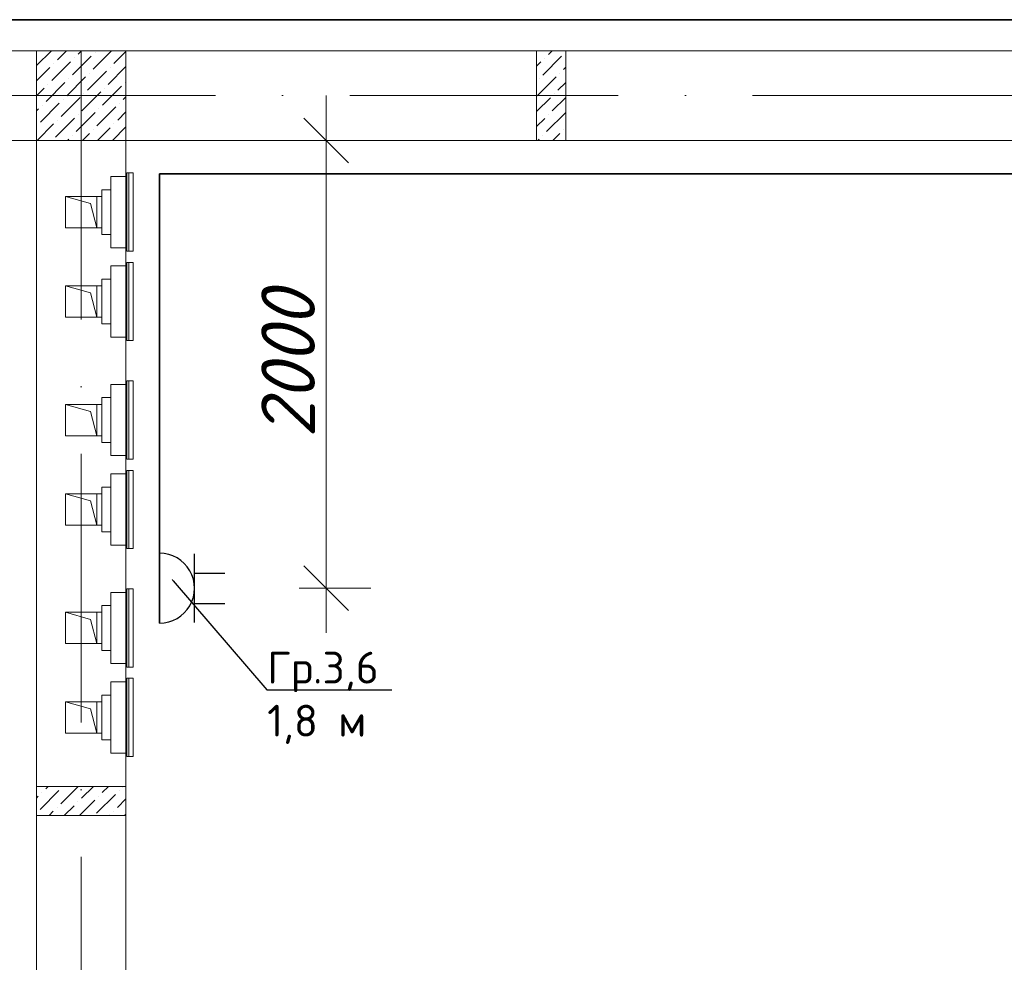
# Model space of a CAD drawing. Header units: millimetres. Extents: x 1114507 to 93926427, y 174473 to 817039.
# Tile 350 of 483: x 1798510 to 1802910, y 769254 to 773464. Entities that reach past the tile are written whole.
import ezdxf
from ezdxf import colors
from ezdxf.entities.mleader import LeaderData, LeaderLine
from ezdxf.math import Vec2, Vec3

# ---------------------------------------------------------------- set-up
doc = ezdxf.new("R2010")
doc.units = ezdxf.units.MM
doc.linetypes.add('ACAD_ISO10W100', pattern=[18, 12, -3, 0, -3])
doc.linetypes.add('ADSK_Скрыто', pattern=[6, 3, -3])
for name, color, linetype, lineweight in [('_Hidden_', 7, 'ADSK_Скрыто', 9), ('Mechanical Equipment', 7, 'Continuous', 18), ('размеры', 12, 'Continuous', 15)]:
    doc.layers.add(name, color=color, linetype=linetype, lineweight=lineweight)
doc.layers.add('ventilatsiya', color=7, linetype='Continuous')
doc.layers.add('ЭО', color=20, linetype='Continuous')
doc.styles.get("Standard").update_dxf_attribs({"font": 'isocpeui.ttf'})
doc.styles.add('X_ISO', font='isocpeui.ttf')
doc.dimstyles.new('Санжар', dxfattribs={"dimtxt": 240, "dimasz": 200, "dimexe": 200, "dimexo": 200, "dimgap": 50, "dimtad": 1, "dimdec": 0, "dimtxsty": 'Standard', "dimblk": 'OBLIQUE', "dimcen": 2.5, "dimdle": 200, "dimclrd": 152, "dimclre": 152, "dimclrt": 152, "dimadec": 0, "dimazin": 0, "dimtfac": 1, "dimtdec": 0, "dimtmove": 0, "dimatfit": 3, "dimldrblk": 'OBLIQUE', "dimfxl": 0, "dimlwd": 0, "dimlwe": 0, "dimarcsym": 0})

# ---------------------------------------------------------------- blocks, each defined once
blk = doc.blocks.new('blokqav3mak')
at = {"lineweight": 0, "ltscale": 100}
for p, q in [((1616966.4, 773325.1), (1616166.4, 773325.1)), ((1616966.4, 773325.1), (1616966.4, 767025.1)), ((1624716.4, 773325.1), (1617366.4, 773325.1)), ((1616966.4, 772925.1), (1616166.4, 772925.1)), ((1624716.4, 772925.1), (1617366.4, 772925.1)), ((1617366.4, 772925.1), (1617366.4, 767025.1))]:
    blk.add_line(p, q, dxfattribs=at)
at = {"linetype": 'Continuous', "lineweight": 0, "ltscale": 100}
for p, q in [((1616967.2, 773259.5), (1617032.8, 773325.1)), ((1617059.9, 773284.8), (1617100.2, 773325.1)), ((1617127.2, 773217.4), (1617211.4, 773301.6)), ((1617152.5, 773310), (1617167.6, 773325.1)), ((1617219.8, 773242.7), (1617302.3, 773325.1)), ((1617228.2, 773318.4), (1617228.2, 773318.4)), ((1617312.4, 773267.9), (1617366.4, 773321.8)), ((1619201.4, 773323.6, 0), (1619202.8, 773325.1, 0)), ((1619229.1, 773216.7, 0), (1619313.3, 773300.9, 0)), ((1619254.4, 773309.3, 0), (1619270.2, 773325.1, 0)), ((1619330.2, 773317.7, 0), (1619330.2, 773317.7, 0)), ((1617034.6, 773192.2), (1617118.8, 773276.3)), ((1617043, 773267.9), (1617043, 773267.9)), ((1617135.6, 773293.2), (1617135.6, 773293.2)), ((1619201.4, 773256.3, 0), (1619220.7, 773275.6, 0)), ((1619237.6, 773292.5, 0), (1619237.6, 773292.5, 0)), ((1616966.4, 773191.3), (1617026.2, 773251.1)), ((1617194.6, 773150.1), (1617278.8, 773234.2)), ((1617203, 773225.8), (1617203, 773225.8)), ((1617287.2, 773175.3), (1617366.4, 773254.5)), ((1617295.6, 773251.1), (1617295.6, 773251.1)), ((1619304.9, 773225.1, 0), (1619304.9, 773225.1, 0)), ((1619321.7, 773242, 0), (1619331.4, 773251.6, 0)), ((1617009.3, 773099.5), (1617093.5, 773183.7)), ((1617017.8, 773175.3), (1617017.8, 773175.3)), ((1617102, 773124.8), (1617186.1, 773209)), ((1617110.4, 773200.6), (1617110.4, 773200.6)), ((1617362.9, 773183.7), (1617362.9, 773183.7)), ((1619203.9, 773124.1, 0), (1619288.1, 773208.3, 0)), ((1619212.3, 773199.9, 0), (1619212.3, 773199.9, 0)), ((1619296.5, 773149.4, 0), (1619331.4, 773184.2, 0)), ((1616966.4, 773123.9), (1617000.9, 773158.5)), ((1617169.3, 773057.4), (1617253.5, 773141.6)), ((1617177.7, 773133.2), (1617177.7, 773133.2)), ((1617261.9, 773082.7), (1617346.1, 773166.9)), ((1617270.3, 773158.5), (1617270.3, 773158.5)), ((1619279.7, 773132.5, 0), (1619279.7, 773132.5, 0)), ((1616984.1, 773006.9), (1617068.3, 773091.1)), ((1616992.5, 773082.7), (1616992.5, 773082.7)), ((1617076.7, 773032.2), (1617160.9, 773116.4)), ((1617085.1, 773108), (1617085.1, 773108)), ((1617337.7, 773091.1), (1617337.7, 773091.1)), ((1617354.5, 773108), (1617366.4, 773119.8)), ((1619201.4, 773054.2, 0), (1619262.8, 773115.7, 0)), ((1619271.2, 773056.8, 0), (1619331.4, 773116.9, 0)), ((1616966.4, 773056.5), (1616975.7, 773065.9)), ((1617144, 772964.8), (1617228.2, 773049)), ((1617152.5, 773040.6), (1617152.5, 773040.6)), ((1617236.7, 772990.1), (1617320.8, 773074.3)), ((1617245.1, 773065.9), (1617245.1, 773065.9)), ((1617329.3, 773015.4), (1617366.4, 773052.4)), ((1619246, 772964.1, 0), (1619330.2, 773048.3, 0)), ((1619254.4, 773039.9, 0), (1619254.4, 773039.9, 0)), ((1616969.6, 772925.1), (1617043, 772998.5)), ((1617051.4, 772939.6), (1617135.6, 773023.8)), ((1617059.9, 773015.4), (1617059.9, 773015.4)), ((1617312.4, 772998.5), (1617312.4, 772998.5)), ((1619201.4, 772986.9, 0), (1619237.6, 773023.1, 0)), ((1616967.2, 772990.1), (1616967.2, 772990.1)), ((1617171.7, 772925.1), (1617203, 772956.4)), ((1617219.8, 772973.3), (1617219.8, 772973.3)), ((1617239, 772925.1), (1617295.6, 772981.7)), ((1617306.4, 772925.1), (1617366.4, 772985.1)), ((1619274.3, 772925.1, 0), (1619304.9, 772955.7, 0)), ((1619321.7, 772972.6, 0), (1619321.7, 772972.6, 0)), ((1617104.3, 772925.1), (1617110.4, 772931.2)), ((1617127.2, 772948), (1617127.2, 772948)), ((1619206.9, 772925.1, 0), (1619212.3, 772930.5, 0)), ((1619229.1, 772947.3, 0), (1619229.1, 772947.3, 0)), ((1616982.6, 769936.9, 0), (1617066.8, 770021.1, 0)), ((1616991, 770012.7, 0), (1616991, 770012.7, 0)), ((1617007.9, 770029.5, 0), (1617018.5, 770040.1, 0)), ((1617075.2, 769962.1, 0), (1617153.2, 770040.1, 0)), ((1617083.6, 770037.9, 0), (1617083.6, 770037.9, 0)), ((1617167.8, 769987.4, 0), (1617220.5, 770040.1, 0)), ((1617235.2, 769920.1, 0), (1617319.4, 770004.2, 0)), ((1617260.4, 770012.7, 0), (1617287.9, 770040.1, 0)), ((1617336.2, 770021.1, 0), (1617336.2, 770021.1, 0)), ((1617353, 770037.9, 0), (1617355.2, 770040.1, 0)), ((1616966.4, 769988, 0), (1616974.2, 769995.8, 0)), ((1617151, 769970.6, 0), (1617151, 769970.6, 0)), ((1617157.9, 769910.1, 0), (1617226.8, 769979, 0)), ((1617243.6, 769995.8, 0), (1617243.6, 769995.8, 0)), ((1617327.8, 769945.3, 0), (1617366.4, 769983.9, 0)), ((1617023.2, 769910.1, 0), (1617041.5, 769928.5, 0)), ((1617058.4, 769945.3, 0), (1617058.4, 769945.3, 0)), ((1617090.5, 769910.1, 0), (1617134.1, 769953.7, 0)), ((1617310.9, 769928.5, 0), (1617310.9, 769928.5, 0)), ((1617359.9, 769910.1, 0), (1617366.4, 769916.5, 0)), ((1617292.6, 769910.1, 0), (1617294.1, 769911.6, 0))]:
    blk.add_line(p, q, dxfattribs=at)
at = {"color": 1, "linetype": 'ACAD_ISO10W100', "lineweight": 0, "ltscale": 100}
for p, q in [((1617166.4, 773325.1), (1617166.4, 766825.1)), ((1626766.4, 773125.1), (1599766.4, 773125.1))]:
    blk.add_line(p, q, dxfattribs=at)
at = {"layer": '_Hidden_', "color": 5, "lineweight": 0}
for p, q in [((1617370.2, 772779.5), (1617369.7, 772779.5)), ((1617299.3, 772763.5), (1617299.3, 772763.9)), ((1617299.3, 772763.9), (1617299.3, 772763.5)), ((1617323.3, 772763.9), (1617323.3, 772763.5)), ((1617323.3, 772763.5), (1617323.3, 772763.9)), ((1617366.4, 772763.5), (1617366.4, 772763.9)), ((1617366.4, 772763.9), (1617366.4, 772763.5)), ((1617299.3, 772445.9), (1617299.3, 772446.2)), ((1617299.3, 772446.2), (1617299.3, 772445.9)), ((1617323.3, 772446.2), (1617323.3, 772445.9)), ((1617323.3, 772445.9), (1617323.3, 772446.2)), ((1617366.4, 772446.2), (1617366.4, 772445.9)), ((1617366.4, 772445.9), (1617366.4, 772446.2)), ((1617369.7, 772430.6), (1617370.2, 772430.6)), ((1617370.2, 772380), (1617369.7, 772380)), ((1617299.3, 772364), (1617299.3, 772364.3)), ((1617299.3, 772364.3), (1617299.3, 772364)), ((1617323.3, 772364.3), (1617323.3, 772364)), ((1617323.3, 772364), (1617323.3, 772364.3)), ((1617366.4, 772364), (1617366.4, 772364.3)), ((1617366.4, 772364.3), (1617366.4, 772364)), ((1617299.3, 772046.3), (1617299.3, 772046.7)), ((1617299.3, 772046.7), (1617299.3, 772046.3)), ((1617323.3, 772046.7), (1617323.3, 772046.3)), ((1617323.3, 772046.3), (1617323.3, 772046.7)), ((1617366.4, 772046.7), (1617366.4, 772046.3)), ((1617366.4, 772046.3), (1617366.4, 772046.7)), ((1617369.7, 772031.1), (1617370.2, 772031.1)), ((1617370.2, 771850.8), (1617369.7, 771850.8)), ((1617299.3, 771834.8), (1617299.3, 771835.1)), ((1617299.3, 771835.1), (1617299.3, 771834.8)), ((1617323.3, 771835.1), (1617323.3, 771834.8)), ((1617323.3, 771834.8), (1617323.3, 771835.1)), ((1617366.4, 771834.8), (1617366.4, 771835.1)), ((1617366.4, 771835.1), (1617366.4, 771834.8)), ((1617299.3, 771517.1), (1617299.3, 771517.5)), ((1617299.3, 771517.5), (1617299.3, 771517.1)), ((1617323.3, 771517.5), (1617323.3, 771517.1)), ((1617323.3, 771517.1), (1617323.3, 771517.5)), ((1617366.4, 771517.5), (1617366.4, 771517.1)), ((1617366.4, 771517.1), (1617366.4, 771517.5)), ((1617369.7, 771501.9), (1617370.2, 771501.9)), ((1617299.3, 771435.2), (1617299.3, 771435.6)), ((1617299.3, 771435.6), (1617299.3, 771435.2)), ((1617323.3, 771435.6), (1617323.3, 771435.2)), ((1617323.3, 771435.2), (1617323.3, 771435.6)), ((1617366.4, 771435.2), (1617366.4, 771435.6)), ((1617366.4, 771435.6), (1617366.4, 771435.2)), ((1617370.2, 771451.2), (1617369.7, 771451.2)), ((1617299.3, 771117.6), (1617299.3, 771117.9)), ((1617299.3, 771117.9), (1617299.3, 771117.6)), ((1617323.3, 771117.9), (1617323.3, 771117.6)), ((1617323.3, 771117.6), (1617323.3, 771117.9)), ((1617366.4, 771117.9), (1617366.4, 771117.6)), ((1617366.4, 771117.6), (1617366.4, 771117.9)), ((1617369.7, 771102.3), (1617370.2, 771102.3)), ((1617299.3, 770906), (1617299.3, 770906.4)), ((1617299.3, 770906.4), (1617299.3, 770906)), ((1617323.3, 770906.4), (1617323.3, 770906)), ((1617323.3, 770906), (1617323.3, 770906.4)), ((1617366.4, 770906), (1617366.4, 770906.4)), ((1617366.4, 770906.4), (1617366.4, 770906)), ((1617370.2, 770922), (1617369.7, 770922)), ((1617299.3, 770588.4), (1617299.3, 770588.7)), ((1617299.3, 770588.7), (1617299.3, 770588.4)), ((1617323.3, 770588.7), (1617323.3, 770588.4)), ((1617323.3, 770588.4), (1617323.3, 770588.7)), ((1617366.4, 770588.7), (1617366.4, 770588.4)), ((1617366.4, 770588.4), (1617366.4, 770588.7)), ((1617369.7, 770573.1), (1617370.2, 770573.1)), ((1617299.3, 770506.5), (1617299.3, 770506.8)), ((1617299.3, 770506.8), (1617299.3, 770506.5)), ((1617323.3, 770506.8), (1617323.3, 770506.5)), ((1617323.3, 770506.5), (1617323.3, 770506.8)), ((1617366.4, 770506.5), (1617366.4, 770506.8)), ((1617366.4, 770506.8), (1617366.4, 770506.5)), ((1617370.2, 770522.5), (1617369.7, 770522.5)), ((1617299.3, 770188.8), (1617299.3, 770189.2)), ((1617299.3, 770189.2), (1617299.3, 770188.8)), ((1617323.3, 770189.2), (1617323.3, 770188.8)), ((1617323.3, 770188.8), (1617323.3, 770189.2)), ((1617366.4, 770189.2), (1617366.4, 770188.8)), ((1617366.4, 770188.8), (1617366.4, 770189.2)), ((1617369.7, 770173.6), (1617370.2, 770173.6))]:
    blk.add_line(p, q, dxfattribs=at)
at = {"layer": 'Mechanical Equipment', "color": 5, "lineweight": 0}
for p, q in [((1617369.4, 772430.6), (1617369.4, 772779.5)), ((1617369.7, 772430.6), (1617369.7, 772779.5)), ((1617379.4, 772779.5), (1617369.7, 772779.5)), ((1617388.8, 772779.5), (1617379.4, 772779.5)), ((1617379.4, 772430.6), (1617379.4, 772779.5)), ((1617398.4, 772779.5), (1617388.8, 772779.5)), ((1617398.4, 772779.5), (1617398.4, 772430.6)), ((1617299.3, 772763.9), (1617323.3, 772763.9)), ((1617299.3, 772763.5), (1617299.3, 772763.9)), ((1617299.3, 772763.9), (1617299.3, 772753.9)), ((1617299.3, 772753.9), (1617299.3, 772455.9)), ((1617323.3, 772763.9), (1617366.4, 772763.9)), ((1617323.3, 772763.9), (1617323.3, 772763.5)), ((1617323.3, 772763.5), (1617323.3, 772763.9)), ((1617366.4, 772753.9), (1617366.4, 772763.9)), ((1617366.4, 772763.9), (1617366.4, 772763.5)), ((1617366.4, 772455.9), (1617366.4, 772753.9)), ((1617258.1, 772704.9), (1617299.3, 772704.9)), ((1617258.1, 772704.9), (1617258.1, 772504.9)), ((1617299.3, 772504.9), (1617258.1, 772504.9)), ((1617299.3, 772455.9), (1617299.3, 772445.9)), ((1617299.3, 772445.9), (1617299.3, 772446.2)), ((1617323.3, 772445.9), (1617299.3, 772445.9)), ((1617323.3, 772446.2), (1617323.3, 772445.9)), ((1617323.3, 772445.9), (1617323.3, 772446.2)), ((1617366.4, 772445.9), (1617323.3, 772445.9)), ((1617366.4, 772445.9), (1617366.4, 772455.9)), ((1617366.4, 772446.2), (1617366.4, 772445.9)), ((1617369.7, 772430.6), (1617379.4, 772430.6)), ((1617379.4, 772430.6), (1617388.8, 772430.6)), ((1617388.8, 772430.6), (1617398.4, 772430.6)), ((1617369.4, 772031.1), (1617369.4, 772380)), ((1617369.7, 772031.1), (1617369.7, 772380)), ((1617379.4, 772380), (1617369.7, 772380)), ((1617388.8, 772380), (1617379.4, 772380)), ((1617379.4, 772031.1), (1617379.4, 772380)), ((1617398.4, 772380), (1617388.8, 772380)), ((1617398.4, 772380), (1617398.4, 772031.1)), ((1617299.3, 772364.3), (1617323.3, 772364.3)), ((1617299.3, 772364), (1617299.3, 772364.3)), ((1617299.3, 772364.3), (1617299.3, 772354.3)), ((1617299.3, 772354.3), (1617299.3, 772056.3)), ((1617323.3, 772364.3), (1617366.4, 772364.3)), ((1617323.3, 772364.3), (1617323.3, 772364)), ((1617323.3, 772364), (1617323.3, 772364.3)), ((1617366.4, 772354.3), (1617366.4, 772364.3)), ((1617366.4, 772364.3), (1617366.4, 772364)), ((1617366.4, 772056.3), (1617366.4, 772354.3)), ((1617258.1, 772305.3), (1617299.3, 772305.3)), ((1617258.1, 772305.3), (1617258.1, 772105.3)), ((1617299.3, 772105.3), (1617258.1, 772105.3)), ((1617299.3, 772056.3), (1617299.3, 772046.3)), ((1617299.3, 772046.3), (1617299.3, 772046.7)), ((1617323.3, 772046.3), (1617299.3, 772046.3)), ((1617323.3, 772046.7), (1617323.3, 772046.3)), ((1617323.3, 772046.3), (1617323.3, 772046.7)), ((1617366.4, 772046.3), (1617323.3, 772046.3)), ((1617366.4, 772046.3), (1617366.4, 772056.3)), ((1617366.4, 772046.7), (1617366.4, 772046.3)), ((1617369.7, 772031.1), (1617379.4, 772031.1)), ((1617379.4, 772031.1), (1617388.8, 772031.1)), ((1617388.8, 772031.1), (1617398.4, 772031.1)), ((1617369.4, 771501.9), (1617369.4, 771850.8)), ((1617369.7, 771501.9), (1617369.7, 771850.8)), ((1617379.4, 771850.8), (1617369.7, 771850.8)), ((1617388.8, 771850.8), (1617379.4, 771850.8)), ((1617379.4, 771501.9), (1617379.4, 771850.8)), ((1617398.4, 771850.8), (1617388.8, 771850.8)), ((1617398.4, 771850.8), (1617398.4, 771501.9)), ((1617299.3, 771835.1), (1617323.3, 771835.1)), ((1617299.3, 771834.8), (1617299.3, 771835.1)), ((1617299.3, 771835.1), (1617299.3, 771825.1)), ((1617299.3, 771825.1), (1617299.3, 771527.1)), ((1617323.3, 771835.1), (1617366.4, 771835.1)), ((1617323.3, 771835.1), (1617323.3, 771834.8)), ((1617323.3, 771834.8), (1617323.3, 771835.1)), ((1617366.4, 771825.1), (1617366.4, 771835.1)), ((1617366.4, 771835.1), (1617366.4, 771834.8)), ((1617366.4, 771527.1), (1617366.4, 771825.1)), ((1617258.1, 771776.1), (1617299.3, 771776.1)), ((1617258.1, 771776.1), (1617258.1, 771576.1)), ((1617299.3, 771576.1), (1617258.1, 771576.1)), ((1617299.3, 771527.1), (1617299.3, 771517.1)), ((1617299.3, 771517.1), (1617299.3, 771517.5)), ((1617323.3, 771517.1), (1617299.3, 771517.1)), ((1617323.3, 771517.5), (1617323.3, 771517.1)), ((1617323.3, 771517.1), (1617323.3, 771517.5)), ((1617366.4, 771517.1), (1617323.3, 771517.1)), ((1617366.4, 771517.1), (1617366.4, 771527.1)), ((1617366.4, 771517.5), (1617366.4, 771517.1)), ((1617369.7, 771501.9), (1617379.4, 771501.9)), ((1617379.4, 771501.9), (1617388.8, 771501.9)), ((1617388.8, 771501.9), (1617398.4, 771501.9)), ((1617299.3, 771435.6), (1617323.3, 771435.6)), ((1617299.3, 771435.2), (1617299.3, 771435.6)), ((1617299.3, 771435.6), (1617299.3, 771425.6)), ((1617299.3, 771425.6), (1617299.3, 771127.6)), ((1617323.3, 771435.6), (1617366.4, 771435.6)), ((1617323.3, 771435.6), (1617323.3, 771435.2)), ((1617323.3, 771435.2), (1617323.3, 771435.6)), ((1617366.4, 771425.6), (1617366.4, 771435.6)), ((1617366.4, 771435.6), (1617366.4, 771435.2)), ((1617366.4, 771127.6), (1617366.4, 771425.6)), ((1617369.4, 771102.3), (1617369.4, 771451.2)), ((1617369.7, 771102.3), (1617369.7, 771451.2)), ((1617379.4, 771451.2), (1617369.7, 771451.2)), ((1617388.8, 771451.2), (1617379.4, 771451.2)), ((1617379.4, 771102.3), (1617379.4, 771451.2)), ((1617398.4, 771451.2), (1617388.8, 771451.2)), ((1617398.4, 771451.2), (1617398.4, 771102.3)), ((1617258.1, 771376.6), (1617299.3, 771376.6)), ((1617258.1, 771376.6), (1617258.1, 771176.6)), ((1617299.3, 771176.6), (1617258.1, 771176.6)), ((1617299.3, 771127.6), (1617299.3, 771117.6)), ((1617299.3, 771117.6), (1617299.3, 771117.9)), ((1617323.3, 771117.6), (1617299.3, 771117.6)), ((1617323.3, 771117.9), (1617323.3, 771117.6)), ((1617323.3, 771117.6), (1617323.3, 771117.9)), ((1617366.4, 771117.6), (1617323.3, 771117.6)), ((1617366.4, 771117.6), (1617366.4, 771127.6)), ((1617366.4, 771117.9), (1617366.4, 771117.6)), ((1617369.7, 771102.3), (1617379.4, 771102.3)), ((1617379.4, 771102.3), (1617388.8, 771102.3)), ((1617388.8, 771102.3), (1617398.4, 771102.3)), ((1617299.3, 770906.4), (1617323.3, 770906.4)), ((1617299.3, 770906), (1617299.3, 770906.4)), ((1617299.3, 770906.4), (1617299.3, 770896.4)), ((1617299.3, 770896.4), (1617299.3, 770598.4)), ((1617323.3, 770906.4), (1617366.4, 770906.4)), ((1617323.3, 770906.4), (1617323.3, 770906)), ((1617323.3, 770906), (1617323.3, 770906.4)), ((1617366.4, 770896.4), (1617366.4, 770906.4)), ((1617366.4, 770906.4), (1617366.4, 770906)), ((1617366.4, 770598.4), (1617366.4, 770896.4)), ((1617369.4, 770573.1), (1617369.4, 770922)), ((1617369.7, 770573.1), (1617369.7, 770922)), ((1617379.4, 770922), (1617369.7, 770922)), ((1617388.8, 770922), (1617379.4, 770922)), ((1617379.4, 770573.1), (1617379.4, 770922)), ((1617398.4, 770922), (1617388.8, 770922)), ((1617398.4, 770922), (1617398.4, 770573.1)), ((1617258.1, 770847.4), (1617299.3, 770847.4)), ((1617258.1, 770847.4), (1617258.1, 770647.4)), ((1617299.3, 770647.4), (1617258.1, 770647.4)), ((1617299.3, 770598.4), (1617299.3, 770588.4)), ((1617299.3, 770588.4), (1617299.3, 770588.7)), ((1617323.3, 770588.4), (1617299.3, 770588.4)), ((1617323.3, 770588.7), (1617323.3, 770588.4)), ((1617323.3, 770588.4), (1617323.3, 770588.7)), ((1617366.4, 770588.4), (1617323.3, 770588.4)), ((1617366.4, 770588.4), (1617366.4, 770598.4)), ((1617366.4, 770588.7), (1617366.4, 770588.4)), ((1617369.7, 770573.1), (1617379.4, 770573.1)), ((1617379.4, 770573.1), (1617388.8, 770573.1)), ((1617388.8, 770573.1), (1617398.4, 770573.1)), ((1617299.3, 770506.8), (1617323.3, 770506.8)), ((1617299.3, 770506.5), (1617299.3, 770506.8)), ((1617299.3, 770506.8), (1617299.3, 770496.8)), ((1617299.3, 770496.8), (1617299.3, 770198.8)), ((1617323.3, 770506.8), (1617366.4, 770506.8)), ((1617323.3, 770506.8), (1617323.3, 770506.5)), ((1617323.3, 770506.5), (1617323.3, 770506.8)), ((1617366.4, 770496.8), (1617366.4, 770506.8)), ((1617366.4, 770506.8), (1617366.4, 770506.5)), ((1617366.4, 770198.8), (1617366.4, 770496.8)), ((1617369.4, 770173.6), (1617369.4, 770522.5)), ((1617369.7, 770173.6), (1617369.7, 770522.5)), ((1617379.4, 770522.5), (1617369.7, 770522.5)), ((1617388.8, 770522.5), (1617379.4, 770522.5)), ((1617379.4, 770173.6), (1617379.4, 770522.5)), ((1617398.4, 770522.5), (1617388.8, 770522.5)), ((1617398.4, 770522.5), (1617398.4, 770173.6)), ((1617258.1, 770447.8), (1617299.3, 770447.8)), ((1617258.1, 770447.8), (1617258.1, 770247.8)), ((1617299.3, 770247.8), (1617258.1, 770247.8)), ((1617299.3, 770198.8), (1617299.3, 770188.8)), ((1617299.3, 770188.8), (1617299.3, 770189.2)), ((1617323.3, 770188.8), (1617299.3, 770188.8)), ((1617323.3, 770189.2), (1617323.3, 770188.8)), ((1617323.3, 770188.8), (1617323.3, 770189.2)), ((1617366.4, 770188.8), (1617323.3, 770188.8)), ((1617366.4, 770188.8), (1617366.4, 770198.8)), ((1617366.4, 770189.2), (1617366.4, 770188.8)), ((1617369.7, 770173.6), (1617379.4, 770173.6)), ((1617379.4, 770173.6), (1617388.8, 770173.6)), ((1617388.8, 770173.6), (1617398.4, 770173.6))]:
    blk.add_line(p, q, dxfattribs=at)
at = {"layer": 'ventilatsiya', "lineweight": 0, "ltscale": 100}
for p, q in [((1617207.2, 772643.2), (1617096.4, 772674.9)), ((1617096.4, 772534.9), (1617096.4, 772674.9)), ((1617096.4, 772674.9), (1617236.4, 772674.9)), ((1617191, 772674.9), (1617258.1, 772674.9)), ((1617236.4, 772534.9), (1617207.2, 772643.2)), ((1617236.4, 772674.9), (1617236.4, 772534.9)), ((1617236.4, 772534.9), (1617096.4, 772534.9)), ((1617191, 772534.9), (1617258.1, 772534.9)), ((1617207.2, 772243.7), (1617096.4, 772275.3)), ((1617096.4, 772135.3), (1617096.4, 772275.3)), ((1617096.4, 772275.3), (1617236.4, 772275.3)), ((1617191, 772275.3), (1617258.1, 772275.3)), ((1617236.4, 772275.3), (1617236.4, 772135.3)), ((1617236.4, 772135.3), (1617207.2, 772243.7)), ((1617236.4, 772135.3), (1617096.4, 772135.3)), ((1617191, 772135.3), (1617258.1, 772135.3)), ((1617207.2, 771714.5), (1617096.4, 771746.1)), ((1617096.4, 771606.1), (1617096.4, 771746.1)), ((1617096.4, 771746.1), (1617236.4, 771746.1)), ((1617191, 771746.1), (1617258.1, 771746.1)), ((1617236.4, 771746.1), (1617236.4, 771606.1)), ((1617236.4, 771606.1), (1617207.2, 771714.5)), ((1617236.4, 771606.1), (1617096.4, 771606.1)), ((1617191, 771606.1), (1617258.1, 771606.1)), ((1617207.2, 771314.9), (1617096.4, 771346.6)), ((1617096.4, 771206.6), (1617096.4, 771346.6)), ((1617096.4, 771346.6), (1617236.4, 771346.6)), ((1617191, 771346.6), (1617258.1, 771346.6)), ((1617236.4, 771346.6), (1617236.4, 771206.6)), ((1617236.4, 771206.6), (1617207.2, 771314.9)), ((1617236.4, 771206.6), (1617096.4, 771206.6)), ((1617191, 771206.6), (1617258.1, 771206.6)), ((1617207.2, 770785.7), (1617096.4, 770817.4)), ((1617096.4, 770677.4), (1617096.4, 770817.4)), ((1617096.4, 770817.4), (1617236.4, 770817.4)), ((1617191, 770817.4), (1617258.1, 770817.4)), ((1617236.4, 770817.4), (1617236.4, 770677.4)), ((1617236.4, 770677.4), (1617207.2, 770785.7)), ((1617236.4, 770677.4), (1617096.4, 770677.4)), ((1617191, 770677.4), (1617258.1, 770677.4)), ((1617207.2, 770386.2), (1617096.4, 770417.8)), ((1617096.4, 770277.8), (1617096.4, 770417.8)), ((1617096.4, 770417.8), (1617236.4, 770417.8)), ((1617191, 770417.8), (1617258.1, 770417.8)), ((1617236.4, 770417.8), (1617236.4, 770277.8)), ((1617236.4, 770277.8), (1617207.2, 770386.2)), ((1617236.4, 770277.8), (1617096.4, 770277.8)), ((1617191, 770277.8), (1617258.1, 770277.8))]:
    blk.add_line(p, q, dxfattribs=at)
at = {"layer": 'размеры', "lineweight": 0, "ltscale": 5}
for p, q in [((1617366.4, 773325.1), (1616966.4, 773325.1)), ((1616966.4, 773325.1), (1616966.4, 772925.1)), ((1617366.4, 772925.1), (1617366.4, 773325.1)), ((1619331.4, 773325.1), (1619201.4, 773325.1)), ((1619201.4, 773325.1), (1619201.4, 772925.1)), ((1619331.4, 772925.1), (1619331.4, 773325.1)), ((1616966.4, 772925.1), (1617366.4, 772925.1)), ((1619201.4, 772925.1), (1619331.4, 772925.1)), ((1616966.4, 769910.1), (1616966.4, 770040.1)), ((1616966.4, 770040.1), (1617366.4, 770040.1)), ((1617366.4, 770040.1), (1616966.4, 770040.1)), ((1616966.4, 770040.1), (1616966.4, 769910.1)), ((1617366.4, 770040.1), (1617366.4, 769910.1)), ((1617366.4, 769910.1), (1617366.4, 770040.1)), ((1617366.4, 769910.1), (1616966.4, 769910.1)), ((1616966.4, 769910.1), (1617366.4, 769910.1))]:
    blk.add_line(p, q, dxfattribs=at)
blk = doc.blocks.new('ауцп')
at = {"color": 152, "lineweight": 30, "ltscale": 60, "true_color": 0x006edd}
blk.add_line((3357036.7, 1654646.7), (3357036.7, 1654921), dxfattribs=at)
at = {"layer": 'ЭО', "color": 152, "lineweight": 30, "ltscale": 10, "true_color": 0x006edd}
for p, q in [((3356896.4, 1654643.7), (3356896.4, 1654923.7)), ((3357036.7, 1654844.3), (3357158.3, 1654844.3)), ((3357036.7, 1654722.9), (3357158.3, 1654722.9))]:
    blk.add_line(p, q, dxfattribs=at)
blk.add_arc((3356896.7, 1654783.7), 140, 269.8964, 90.1036, dxfattribs=at)
blk = doc.blocks.new('_Dot')
at = {"color": 0, "linetype": 'ByBlock', "lineweight": -2}
blk.add_line((-0.5, 0), (-1, 0), dxfattribs=at)
at = {"color": 0, "linetype": 'ByBlock', "const_width": 0.5}
blk.add_lwpolyline([(-0.25, 0, 1), (0.25, 0, 1)], format="xyb", close=True, dxfattribs=at)
blk = doc.blocks.new('_Oblique')
at = {"color": 0, "linetype": 'ByBlock', "lineweight": -2}
blk.add_line((-0.5, -0.5), (0.5, 0.5), dxfattribs=at)
blk = doc.blocks.new('*D1855')
at = {"color": 152, "linetype": 'Continuous', "lineweight": 0, "ltscale": 100, "transparency": 16777216}
for p, q in [((1799879.2, 773125.1), (1799879.2, 770725.1)), ((1799759.2, 772925.1), (1800079.2, 772925.1)), ((1799759.2, 770925.1), (1800079.2, 770925.1))]:
    blk.add_line(p, q, dxfattribs=at)
at = {"layer": 'Defpoints', "color": 0, "lineweight": 35, "ltscale": 100, "transparency": 16777216}
for p in [(1798984.7, 772925.1), (1798984.7, 770925.1), (1799879.2, 770925.1)]:
    blk.add_point(p, dxfattribs=at)
at = {"color": 152, "lineweight": 0, "ltscale": 100, "transparency": 16777216, "xscale": 200, "yscale": 200, "zscale": 200}
for p, rotation in [((1799879.2, 772925.1), 90), ((1799879.2, 770925.1), 270)]:
    blk.add_blockref('_Oblique', p, dxfattribs=dict(at, rotation=rotation))
at = {"color": 152, "lineweight": 35, "ltscale": 100, "transparency": 16777216, "insert": (1799709.2, 771925.1), "char_height": 240, "attachment_point": 5, "rotation": 90, "bg_fill": 3, "box_fill_scale": 1.1, "bg_fill_color": 256, "bg_fill_true_color": 13158600, "bg_fill_transparency": 0}
blk.add_mtext('2000', dxfattribs=at)

msp = doc.modelspace()

# ---------------------------------------------------------------- linework, layer by layer
at = {"color": 0, "lineweight": 35, "ltscale": 100}
for p, q in [((1806504, 773464.1), (1784434.7, 773464.1)), ((1808034.7, 772775.1), (1799134.7, 772775.1)), ((1799134.7, 772775.1), (1799134.7, 770769.1))]:
    msp.add_line(p, q, dxfattribs=at)

# ---------------------------------------------------------------- block references
at = {"color": 0}
msp.add_blockref('blokqav3mak', (181618.3, 0), dxfattribs=at)
at = {"lineweight": 30, "xscale": 1.114080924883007, "yscale": 1.114080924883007, "zscale": 1.114080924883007}
msp.add_blockref('ауцп', (-1940719.6, -1072637.9), dxfattribs=at)

# ---------------------------------------------------------------- leaders
at = {"lineweight": 0}
ml = msp.add_multileader_mtext('Standard', dxfattribs=at)
ml.set_content('{\\fISOCPEUR|b0|i0|c204|p34;Гр.3,6\\P1,8 м}', color=256, style='X_ISO')
ml.set_leader_properties()
ml.set_arrow_properties(name='DOT')
ml.build(insert=Vec2(0, 0))
ml.multileader.update_dxf_attribs({"text_left_attachment_type": 6, "text_right_attachment_type": 6, "dogleg_length": 0.36, "arrow_head_size": 5.68})
ctx = ml.context
ctx.base_point, ctx.char_height, ctx.arrow_head_size, ctx.landing_gap_size, ctx.plane_origin = Vec3(1799614.9, 770470.9), 142.116, 5.68, 0.568, Vec3(1801655.7, 770614.7)
ctx.left_attachment, ctx.right_attachment = 6, 6
notes = []
notes.append((ctx, [(1, (1, 1, 0), (1799614.5, 770470.9), (1, 0), 0.36, [(0, [(1799192.3, 770962.1)], 0, [])])]))
ctx.mtext.insert, ctx.mtext.rotation, ctx.mtext.width, ctx.mtext.flow_direction = Vec3(1799615.5, 770641.4), 6.283185, 1220.836, 5
for ctx, leaders in notes:
    for number, flags, end, landing, length, lines in leaders:
        leader = LeaderData()
        leader.index, (leader.has_last_leader_line, leader.has_dogleg_vector, leader.attachment_direction) = number, flags
        leader.last_leader_point, leader.dogleg_vector, leader.dogleg_length = Vec3(end), Vec3(landing), length
        for number, points, colour, breaks in lines:
            line = LeaderLine()
            line.index, line.vertices, line.color, line.breaks = number, Vec3.list(points), colors.encode_raw_color(colour), breaks
            leader.lines.append(line)
        ctx.leaders.append(leader)

# ---------------------------------------------------------------- next in the draw order: dimensions: what is measured, and where the dimension line sits
at = {"color": 0, "lineweight": 35, "ltscale": 100}
dim = msp.add_linear_dim(base=(1799879.2, 770925.1), p1=(1798984.7, 772925.1), p2=(1798984.7, 770925.1), angle=270, dimstyle='Санжар', override={"dimfxl": 120, "dimfxlon": 1, "dimtfill": 1, "dimarcsym": 1}, dxfattribs=at)
dim.commit()
dim.dimension.update_dxf_attribs({"geometry": '*D1855', "text_midpoint": (1799709.2, 771925.1)})

doc.saveas('drawing.dxf')
